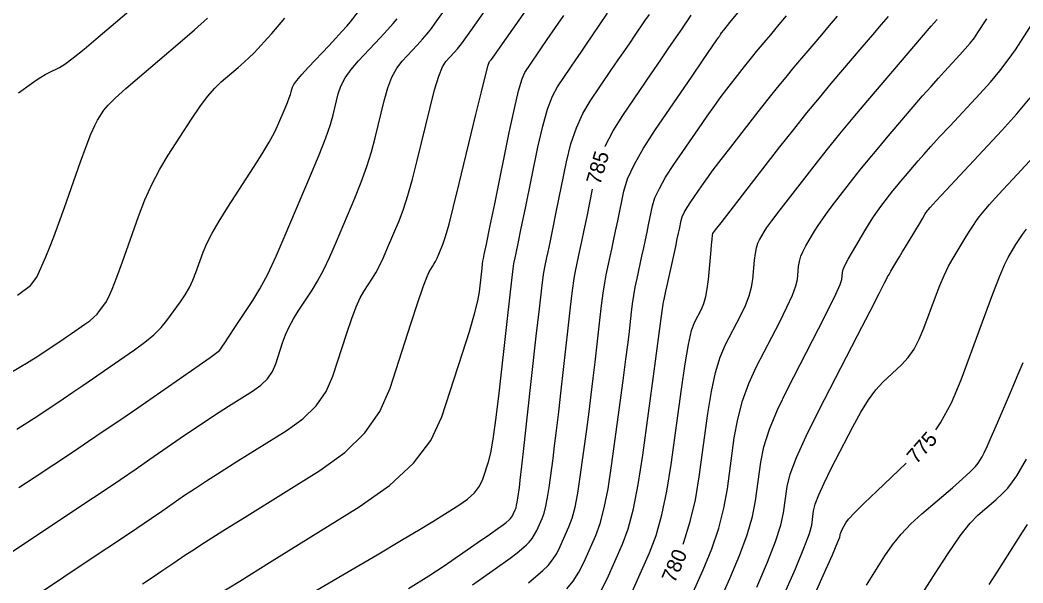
# Model space of a CAD drawing. Extents: x 2082232 to 2083549, y 592624 to 593832.
# Drawn here: x 2082806.93 to 2082854.13, y 593678.59 to 593705.1 of the extents above; entities that cross this region are included whole.
import ezdxf

# ---------------------------------------------------------------- set-up
doc = ezdxf.new("R2010")
doc.units = 0
doc.layers.add('DT_X_Contour_Major', color=7, linetype='Continuous')
doc.layers.add('DT_X_Contour_Minor', color=7, linetype='Continuous')

msp = doc.modelspace()

# ---------------------------------------------------------------- linework, layer by layer
at = {"layer": 'DT_X_Contour_Major'}
for points in [[(2082807.471, 593677.859), (2082810.518, 593679.893), (2082811.568, 593680.595), (2082812.432, 593681.176), (2082813.112, 593681.636), (2082813.606, 593681.975), (2082814.678, 593682.717), (2082815.136, 593683.027), (2082815.707, 593683.4), (2082816.391, 593683.837), (2082817.187, 593684.337), (2082819.46, 593685.755), (2082820.237, 593686.315), (2082820.861, 593686.931), (2082821.334, 593687.603), (2082821.655, 593688.331), (2082822.307, 593690.347), (2082822.541, 593691.038), (2082822.751, 593691.597), (2082822.939, 593692.025), (2082823.104, 593692.323), (2082823.514, 593692.941), (2082823.674, 593693.203), (2082823.846, 593693.529), (2082824.03, 593693.916), (2082824.227, 593694.367), (2082824.768, 593695.65), (2082824.974, 593696.188), (2082825.186, 593696.84), (2082825.402, 593697.604), (2082825.625, 593698.483), (2082826.225, 593700.975), (2082826.44, 593701.813), (2082826.635, 593702.455), (2082826.811, 593702.903), (2082826.967, 593703.156), (2082827.357, 593703.571), (2082827.516, 593703.751), (2082827.701, 593703.982), (2082827.912, 593704.264), (2082828.149, 593704.595), (2082828.816, 593705.547)], [(2082834.464, 593699.148), (2082834.468, 593699.159), (2082834.836, 593699.882), (2082835.294, 593700.612), (2082836.634, 593702.568), (2082837.085, 593703.227), (2082837.435, 593703.739), (2082837.683, 593704.102), (2082837.83, 593704.317), (2082838.086, 593704.693), (2082838.197, 593704.857), (2082838.337, 593705.068), (2082838.507, 593705.326)], [(2082806.813, 593692.14), (2082807.424, 593692.605), (2082807.731, 593692.998), (2082808.144, 593693.953), (2082808.315, 593694.367), (2082808.518, 593694.892), (2082808.755, 593695.53), (2082809.024, 593696.279), (2082809.784, 593698.426), (2082810.048, 593699.152), (2082810.269, 593699.722), (2082810.446, 593700.134), (2082810.582, 593700.388), (2082810.884, 593700.857), (2082811.074, 593701.087), (2082811.414, 593701.426), (2082811.906, 593701.873), (2082812.548, 593702.428), (2082814.464, 593704.054), (2082815.144, 593704.644), (2082815.75, 593705.195)], [(2082838.131, 593680.412), (2082838.172, 593680.516), (2082838.473, 593681.483), (2082838.714, 593682.509), (2082838.896, 593683.594), (2082839.3, 593686.567), (2082839.466, 593687.606), (2082839.659, 593688.494), (2082839.881, 593689.231), (2082840.129, 593689.816), (2082840.83, 593691.175), (2082841.064, 593691.664), (2082841.24, 593692.111), (2082841.358, 593692.516), (2082841.418, 593692.88), (2082841.5, 593693.794), (2082841.538, 593694.112), (2082841.588, 593694.378), (2082841.651, 593694.593), (2082841.726, 593694.757), (2082841.944, 593695.125), (2082842.077, 593695.325), (2082842.313, 593695.65), (2082842.652, 593696.098), (2082843.093, 593696.671), (2082844.408, 593698.365), (2082844.929, 593699.026), (2082845.505, 593699.737), (2082846.137, 593700.499), (2082846.824, 593701.312), (2082848.729, 593703.546), (2082849.356, 593704.281), (2082849.807, 593704.81), (2082850.083, 593705.132)], [(2082828.221, 593678.503), (2082829.287, 593679.251), (2082829.99, 593679.753), (2082830.329, 593680.011), (2082830.747, 593680.372), (2082830.896, 593680.517), (2082831.029, 593680.681), (2082831.147, 593680.864), (2082831.249, 593681.067), (2082831.499, 593681.632), (2082831.59, 593681.881), (2082831.676, 593682.207), (2082831.755, 593682.607), (2082831.828, 593683.083), (2082832.014, 593684.454), (2082832.09, 593685.04), (2082832.18, 593685.772), (2082832.281, 593686.649), (2082832.396, 593687.672), (2082832.718, 593690.591), (2082832.831, 593691.581), (2082832.927, 593692.358), (2082833.007, 593692.924), (2082833.069, 593693.278), (2082833.215, 593693.941), (2082833.281, 593694.247), (2082833.369, 593694.667), (2082833.48, 593695.201), (2082833.613, 593695.85), (2082833.877, 593697.137)], [(2082850.019, 593685.797), (2082850.25, 593686.128), (2082850.763, 593687.077), (2082851.212, 593688.153), (2082852.324, 593691.188), (2082852.705, 593692.213), (2082853.017, 593693.009), (2082853.259, 593693.578), (2082853.431, 593693.919), (2082853.795, 593694.525), (2082853.942, 593694.758), (2082854.111, 593695.003), (2082854.3, 593695.259)], [(2082844.125, 593677.585), (2082844.726, 593678.941), (2082845.156, 593679.92), (2082845.416, 593680.522), (2082845.506, 593680.747), (2082845.52, 593680.845), (2082845.531, 593680.891), (2082845.555, 593680.954), (2082845.592, 593681.036), (2082845.641, 593681.135), (2082845.789, 593681.422), (2082845.922, 593681.596), (2082846.209, 593681.902), (2082846.649, 593682.34), (2082847.244, 593682.91), (2082848.635, 593684.227)]]:
    msp.add_lwpolyline(points, dxfattribs=at)
at = {"layer": 'DT_X_Contour_Minor'}
for points in [[(2082806.863, 593701.672), (2082807.475, 593702.117), (2082807.698, 593702.274), (2082807.91, 593702.412), (2082808.111, 593702.531), (2082808.3, 593702.63), (2082808.788, 593702.871), (2082809.039, 593703.027), (2082809.427, 593703.316), (2082809.952, 593703.736), (2082810.613, 593704.289), (2082812.558, 593705.94)], [(2082806.555, 593680.055), (2082807.432, 593680.636), (2082809.94, 593682.31), (2082810.839, 593682.912), (2082811.656, 593683.464), (2082812.391, 593683.964), (2082813.044, 593684.413), (2082814.675, 593685.543), (2082815.263, 593685.946), (2082815.805, 593686.31), (2082816.299, 593686.634), (2082816.746, 593686.918), (2082817.875, 593687.623), (2082818.261, 593687.901), (2082818.572, 593688.207), (2082818.807, 593688.541), (2082818.966, 593688.903), (2082819.29, 593689.905), (2082819.428, 593690.28), (2082819.596, 593690.654), (2082819.795, 593691.026), (2082820.025, 593691.397), (2082820.68, 593692.385), (2082820.935, 593692.805), (2082821.211, 593693.326), (2082821.506, 593693.945), (2082821.82, 593694.665), (2082822.686, 593696.717), (2082822.989, 593697.472), (2082823.251, 593698.197), (2082823.471, 593698.893), (2082823.648, 593699.559), (2082824.067, 593701.297), (2082824.237, 593701.902), (2082824.435, 593702.415), (2082824.659, 593702.836), (2082824.911, 593703.164), (2082825.618, 593703.917), (2082825.87, 593704.193), (2082826.097, 593704.457), (2082826.299, 593704.708), (2082826.475, 593704.948), (2082826.912, 593705.57)], [(2082806.783, 593685.835), (2082807.293, 593686.156), (2082807.763, 593686.463), (2082808.96, 593687.262), (2082809.418, 593687.57), (2082809.896, 593687.894), (2082810.394, 593688.234), (2082810.911, 593688.591), (2082812.316, 593689.564), (2082812.807, 593689.924), (2082813.225, 593690.276), (2082813.571, 593690.618), (2082813.845, 593690.951), (2082814.479, 593691.827), (2082814.704, 593692.159), (2082814.9, 593692.5), (2082815.069, 593692.849), (2082815.211, 593693.207), (2082815.552, 593694.17), (2082815.721, 593694.574), (2082815.97, 593695.062), (2082816.3, 593695.634), (2082816.71, 593696.29), (2082817.913, 593698.153), (2082818.323, 593698.801), (2082818.652, 593699.35), (2082818.9, 593699.799), (2082819.067, 593700.148), (2082819.403, 593700.945), (2082819.516, 593701.217), (2082819.603, 593701.436), (2082819.663, 593701.601), (2082819.696, 593701.713), (2082819.751, 593701.94), (2082819.814, 593702.062), (2082819.961, 593702.258), (2082820.193, 593702.529), (2082820.509, 593702.874), (2082821.466, 593703.892), (2082821.799, 593704.248), (2082822.078, 593704.555), (2082822.304, 593704.811), (2082822.477, 593705.018), (2082822.867, 593705.501)], [(2082812.692, 593678.541), (2082813.194, 593678.876), (2082813.607, 593679.154), (2082813.932, 593679.374), (2082814.169, 593679.536), (2082814.681, 593679.891), (2082815.01, 593680.107), (2082815.61, 593680.49), (2082816.483, 593681.04), (2082817.628, 593681.756), (2082821.045, 593683.888), (2082822.212, 593684.729), (2082823.151, 593685.655), (2082823.861, 593686.665), (2082824.343, 593687.759), (2082825.324, 593690.789), (2082825.654, 593691.795), (2082825.907, 593692.54), (2082826.083, 593693.025), (2082826.183, 593693.248), (2082826.348, 593693.496), (2082826.412, 593693.601), (2082826.481, 593693.732), (2082826.555, 593693.887), (2082826.634, 593694.068), (2082826.851, 593694.583), (2082826.959, 593694.904), (2082827.12, 593695.482), (2082827.334, 593696.316), (2082827.601, 593697.406), (2082828.383, 593700.654), (2082828.643, 593701.723), (2082828.836, 593702.496), (2082828.963, 593702.97), (2082829.023, 593703.148), (2082829.095, 593703.225), (2082829.161, 593703.31), (2082829.304, 593703.508), (2082829.525, 593703.819), (2082829.823, 593704.243), (2082830.721, 593705.524)], [(2082818.162, 593676.644), (2082822.317, 593679.083), (2082823.738, 593679.919), (2082824.883, 593680.598), (2082825.754, 593681.12), (2082826.351, 593681.485), (2082827.574, 593682.248), (2082827.989, 593682.54), (2082828.315, 593682.841), (2082828.554, 593683.153), (2082828.704, 593683.475), (2082828.986, 593684.348), (2082829.096, 593684.793), (2082829.215, 593685.472), (2082829.342, 593686.385), (2082829.478, 593687.532), (2082829.85, 593690.905), (2082829.975, 593692.024), (2082830.07, 593692.851), (2082830.136, 593693.388), (2082830.173, 593693.633), (2082830.231, 593693.897), (2082830.278, 593694.118), (2082830.374, 593694.584), (2082830.52, 593695.293), (2082830.716, 593696.247), (2082831.304, 593699.115), (2082831.527, 593700.099), (2082831.753, 593700.901), (2082831.983, 593701.519), (2082832.218, 593701.955), (2082832.847, 593702.874), (2082833.087, 593703.226), (2082833.336, 593703.59), (2082833.594, 593703.968), (2082833.86, 593704.358), (2082834.582, 593705.418)], [(2082825.219, 593678.327), (2082826.173, 593678.926), (2082826.89, 593679.402), (2082828.488, 593680.506), (2082829.019, 593680.874), (2082829.415, 593681.152), (2082829.676, 593681.339), (2082829.802, 593681.434), (2082829.957, 593681.569), (2082830.013, 593681.622), (2082830.062, 593681.683), (2082830.106, 593681.751), (2082830.144, 593681.827), (2082830.237, 593682.036), (2082830.271, 593682.129), (2082830.302, 593682.25), (2082830.332, 593682.399), (2082830.359, 593682.576), (2082830.428, 593683.085), (2082830.471, 593683.432), (2082830.547, 593684.094), (2082830.656, 593685.07), (2082830.799, 593686.359), (2082831.225, 593690.215), (2082831.37, 593691.502), (2082831.484, 593692.471), (2082831.568, 593693.122), (2082831.621, 593693.455), (2082831.723, 593693.919), (2082831.779, 593694.183), (2082831.871, 593694.625), (2082832, 593695.247), (2082832.165, 593696.049), (2082832.652, 593698.424), (2082832.858, 593699.271), (2082833.111, 593700.03), (2082833.41, 593700.701), (2082833.756, 593701.284), (2082834.74, 593702.721), (2082835.086, 593703.226), (2082835.386, 593703.664), (2082835.639, 593704.035), (2082835.845, 593704.338), (2082836.334, 593705.056), (2082836.545, 593705.369)], [(2082830.856, 593678.588), (2082831.536, 593679.176), (2082831.779, 593679.412), (2082831.996, 593679.679), (2082832.187, 593679.977), (2082832.353, 593680.307), (2082832.762, 593681.227), (2082832.91, 593681.634), (2082833.049, 593682.163), (2082833.177, 593682.816), (2082833.296, 593683.591), (2082833.6, 593685.823), (2082833.71, 593686.649), (2082833.812, 593687.45), (2082833.906, 593688.229), (2082833.992, 593688.984), (2082834.211, 593690.968), (2082834.292, 593691.659), (2082834.37, 593692.245), (2082834.445, 593692.725), (2082834.518, 593693.101), (2082834.707, 593693.963), (2082834.782, 593694.311), (2082834.866, 593694.708), (2082834.96, 593695.155), (2082835.062, 593695.652), (2082835.347, 593697.042), (2082835.52, 593697.615), (2082835.826, 593698.288), (2082836.263, 593699.064), (2082836.832, 593699.941), (2082838.527, 593702.415), (2082839.084, 593703.228), (2082839.728, 593704.169), (2082839.815, 593704.296), (2082839.838, 593704.33), (2082839.848, 593704.345), (2082839.861, 593704.364), (2082839.876, 593704.387), (2082839.894, 593704.415), (2082839.946, 593704.494), (2082840.053, 593704.629), (2082840.334, 593704.978), (2082840.79, 593705.539)], [(2082806.231, 593688.352), (2082806.969, 593688.783), (2082807.236, 593688.941), (2082807.485, 593689.093), (2082807.716, 593689.238), (2082807.928, 593689.377), (2082808.47, 593689.738), (2082808.677, 593689.877), (2082808.893, 593690.024), (2082809.118, 593690.178), (2082809.352, 593690.339), (2082809.988, 593690.779), (2082810.21, 593690.942), (2082810.399, 593691.101), (2082810.555, 593691.256), (2082810.679, 593691.407), (2082810.966, 593691.803), (2082811.096, 593692.033), (2082811.27, 593692.428), (2082811.489, 593692.987), (2082811.751, 593693.709), (2082812.511, 593695.855), (2082812.812, 593696.639), (2082813.144, 593697.38), (2082813.507, 593698.078), (2082813.901, 593698.734), (2082814.994, 593700.427), (2082815.389, 593701.013), (2082815.756, 593701.504), (2082816.095, 593701.899), (2082816.405, 593702.198), (2082817.193, 593702.867), (2082817.473, 593703.11), (2082817.722, 593703.337), (2082817.941, 593703.548), (2082818.128, 593703.742), (2082818.585, 593704.24), (2082818.789, 593704.47), (2082819.056, 593704.785), (2082819.387, 593705.186)], [(2082806.879, 593683.079), (2082807.597, 593683.549), (2082809.45, 593684.786), (2082810.159, 593685.262), (2082810.899, 593685.764), (2082811.67, 593686.291), (2082812.47, 593686.843), (2082814.644, 593688.349), (2082815.36, 593688.847), (2082815.878, 593689.21), (2082816.197, 593689.44), (2082816.317, 593689.537), (2082816.374, 593689.615), (2082816.432, 593689.7), (2082816.563, 593689.897), (2082816.769, 593690.205), (2082817.048, 593690.626), (2082817.89, 593691.896), (2082818.222, 593692.445), (2082818.586, 593693.139), (2082818.984, 593693.979), (2082819.413, 593694.964), (2082820.603, 593697.784), (2082821.004, 593698.756), (2082821.316, 593699.555), (2082821.539, 593700.182), (2082821.672, 593700.636), (2082821.909, 593701.618), (2082822.034, 593701.992), (2082822.234, 593702.375), (2082822.507, 593702.769), (2082822.855, 593703.173), (2082823.879, 593704.263), (2082824.225, 593704.634), (2082824.494, 593704.931), (2082824.686, 593705.153)], [(2082816.244, 593678.038), (2082817.277, 593678.681), (2082818.675, 593679.553), (2082822.889, 593682.182), (2082824.317, 593683.185), (2082825.442, 593684.224), (2082826.263, 593685.299), (2082826.779, 593686.408), (2082827.753, 593689.415), (2082828.077, 593690.44), (2082828.318, 593691.263), (2082828.476, 593691.882), (2082828.552, 593692.297), (2082828.645, 593693.133), (2082828.676, 593693.411), (2082828.699, 593693.616), (2082828.716, 593693.749), (2082828.725, 593693.81), (2082828.739, 593693.875), (2082828.776, 593694.054), (2082828.877, 593694.542), (2082829.04, 593695.339), (2082829.267, 593696.445), (2082829.956, 593699.806), (2082830.196, 593700.928), (2082830.396, 593701.772), (2082830.557, 593702.338), (2082830.679, 593702.627), (2082830.954, 593703.028), (2082831.08, 593703.212), (2082831.253, 593703.466), (2082831.473, 593703.789), (2082831.74, 593704.181), (2082832.514, 593705.318)], [(2082832.662, 593678.307), (2082832.963, 593678.677), (2082833.228, 593679.09), (2082833.458, 593679.547), (2082834.025, 593680.823), (2082834.23, 593681.386), (2082834.422, 593682.12), (2082834.6, 593683.024), (2082834.765, 593684.099), (2082835.186, 593687.192), (2082835.33, 593688.257), (2082835.445, 593689.129), (2082835.531, 593689.809), (2082835.589, 593690.297), (2082835.705, 593691.344), (2082835.753, 593691.737), (2082835.813, 593692.131), (2082835.884, 593692.527), (2082835.966, 593692.924), (2082836.198, 593693.985), (2082836.283, 593694.375), (2082836.364, 593694.75), (2082836.44, 593695.109), (2082836.511, 593695.454), (2082836.695, 593696.351), (2082836.81, 593696.725), (2082837.016, 593697.173), (2082837.313, 593697.696), (2082837.702, 593698.293), (2082838.859, 593699.983), (2082839.268, 593700.574), (2082839.625, 593701.081), (2082839.931, 593701.503), (2082840.186, 593701.841), (2082840.797, 593702.628), (2082841.018, 593702.911), (2082841.225, 593703.17), (2082841.417, 593703.405), (2082841.594, 593703.616), (2082842.046, 593704.146), (2082842.265, 593704.406), (2082842.582, 593704.789), (2082842.997, 593705.295)], [(2082834.269, 593678.203), (2082834.563, 593678.787), (2082835.287, 593680.418), (2082835.55, 593681.138), (2082835.795, 593682.077), (2082836.023, 593683.233), (2082836.234, 593684.607), (2082836.772, 593688.562), (2082836.95, 593689.865), (2082837.078, 593690.807), (2082837.156, 593691.389), (2082837.185, 593691.61), (2082837.198, 593691.72), (2082837.214, 593691.815), (2082837.256, 593692.018), (2082837.323, 593692.328), (2082837.414, 593692.747), (2082837.69, 593694.007), (2082837.785, 593694.439), (2082837.861, 593694.791), (2082837.92, 593695.063), (2082837.96, 593695.255), (2082838.043, 593695.661), (2082838.095, 593695.829), (2082838.188, 593696.032), (2082838.322, 593696.267), (2082838.497, 593696.537), (2082839.02, 593697.299), (2082839.251, 593697.628), (2082839.555, 593698.04), (2082839.931, 593698.536), (2082840.378, 593699.117), (2082841.668, 593700.778), (2082842.136, 593701.376), (2082842.572, 593701.922), (2082842.977, 593702.418), (2082843.35, 593702.863), (2082844.305, 593703.982), (2082844.665, 593704.407), (2082845.028, 593704.84), (2082845.395, 593705.283)], [(2082835.668, 593678.027), (2082836.55, 593680.013), (2082836.862, 593680.831), (2082837.136, 593681.796), (2082837.374, 593682.906), (2082837.573, 593684.164), (2082838.056, 593687.712), (2082838.23, 593688.906), (2082838.39, 593689.827), (2082838.535, 593690.475), (2082838.665, 593690.851), (2082838.994, 593691.488), (2082839.107, 593691.754), (2082839.199, 593692.074), (2082839.271, 593692.448), (2082839.323, 593692.876), (2082839.433, 593694.09), (2082839.47, 593694.491), (2082839.501, 593694.783), (2082839.524, 593694.967), (2082839.54, 593695.042), (2082839.572, 593695.097), (2082839.666, 593695.222), (2082839.922, 593695.555), (2082840.341, 593696.097), (2082840.922, 593696.846), (2082842.689, 593699.122), (2082843.337, 593699.949), (2082843.956, 593700.723), (2082844.546, 593701.444), (2082845.107, 593702.111), (2082846.563, 593703.819), (2082847.064, 593704.407), (2082847.473, 593704.891), (2082847.792, 593705.27)], [(2082837.878, 593676.508), (2082839.075, 593679.204), (2082839.483, 593680.201), (2082839.81, 593681.17), (2082840.054, 593682.111), (2082840.218, 593683.025), (2082840.544, 593685.423), (2082840.702, 593686.307), (2082840.929, 593687.162), (2082841.226, 593687.987), (2082841.594, 593688.782), (2082842.666, 593690.862), (2082843.021, 593691.574), (2082843.28, 593692.148), (2082843.444, 593692.585), (2082843.513, 593692.884), (2082843.568, 593693.499), (2082843.606, 593693.733), (2082843.675, 593693.973), (2082843.778, 593694.219), (2082843.912, 593694.471), (2082844.316, 593695.153), (2082844.488, 593695.428), (2082844.704, 593695.744), (2082844.963, 593696.1), (2082845.265, 593696.497), (2082846.127, 593697.608), (2082846.469, 593698.041), (2082846.847, 593698.508), (2082847.261, 593699.008), (2082847.712, 593699.541), (2082848.962, 593701.007), (2082849.406, 593701.524), (2082849.8, 593701.976), (2082850.144, 593702.363), (2082850.439, 593702.684), (2082851.157, 593703.455), (2082851.413, 593703.738), (2082851.64, 593704.009), (2082851.838, 593704.268), (2082852.009, 593704.516), (2082852.426, 593705.16)], [(2082838.983, 593675.748), (2082840.338, 593678.799), (2082840.794, 593679.886), (2082841.146, 593680.858), (2082841.395, 593681.714), (2082841.54, 593682.455), (2082841.788, 593684.278), (2082841.937, 593685.008), (2082842.199, 593685.829), (2082842.572, 593686.742), (2082843.058, 593687.747), (2082844.503, 593690.55), (2082844.978, 593691.484), (2082845.321, 593692.185), (2082845.531, 593692.653), (2082845.608, 593692.888), (2082845.636, 593693.204), (2082845.673, 593693.354), (2082845.763, 593693.568), (2082845.905, 593693.845), (2082846.099, 593694.186), (2082846.687, 593695.18), (2082846.899, 593695.531), (2082847.095, 593695.838), (2082847.274, 593696.102), (2082847.436, 593696.322), (2082847.846, 593696.851), (2082848.008, 593697.057), (2082848.188, 593697.279), (2082848.385, 593697.516), (2082848.6, 593697.77), (2082849.194, 593698.467), (2082849.455, 593698.767), (2082849.792, 593699.142), (2082850.206, 593699.594), (2082850.695, 593700.121), (2082852.101, 593701.629), (2082852.601, 593702.182), (2082853.045, 593702.713), (2082853.434, 593703.22), (2082853.767, 593703.704), (2082854.583, 593704.963)], [(2082841.6, 593678.395), (2082842.104, 593679.571), (2082842.483, 593680.545), (2082842.735, 593681.317), (2082842.862, 593681.886), (2082843.032, 593683.134), (2082843.173, 593683.709), (2082843.468, 593684.497), (2082843.918, 593685.498), (2082844.522, 593686.713), (2082846.339, 593690.237), (2082846.935, 593691.394), (2082847.361, 593692.222), (2082847.617, 593692.722), (2082847.703, 593692.892), (2082847.704, 593692.909), (2082847.718, 593692.936), (2082847.758, 593693.007), (2082847.824, 593693.12), (2082847.916, 593693.276), (2082848.196, 593693.75), (2082848.31, 593693.943), (2082848.444, 593694.167), (2082848.596, 593694.421), (2082848.768, 593694.707), (2082849.25, 593695.509), (2082849.41, 593695.774), (2082849.527, 593695.967), (2082849.601, 593696.087), (2082849.632, 593696.135), (2082849.658, 593696.168), (2082849.759, 593696.278), (2082850.043, 593696.583), (2082850.51, 593697.084), (2082851.159, 593697.78), (2082853.134, 593699.897), (2082853.839, 593700.68), (2082854.472, 593701.44)], [(2082842.863, 593677.99), (2082843.415, 593679.256), (2082843.819, 593680.232), (2082844.076, 593680.919), (2082844.184, 593681.316), (2082844.276, 593681.99), (2082844.354, 593682.303), (2082844.518, 593682.738), (2082844.769, 593683.295), (2082845.107, 593683.973), (2082846.124, 593685.945), (2082846.498, 593686.63), (2082846.859, 593687.208), (2082847.205, 593687.679), (2082847.539, 593688.041), (2082848.409, 593688.865), (2082848.72, 593689.205), (2082849, 593689.605), (2082849.249, 593690.067), (2082849.467, 593690.589), (2082850.007, 593692.064), (2082850.211, 593692.593), (2082850.418, 593693.072), (2082850.628, 593693.502), (2082850.841, 593693.883), (2082851.412, 593694.833), (2082851.614, 593695.162), (2082851.791, 593695.439), (2082851.943, 593695.661), (2082852.071, 593695.831), (2082852.379, 593696.212), (2082852.545, 593696.406), (2082852.812, 593696.705), (2082853.18, 593697.106), (2082853.649, 593697.612), (2082855.035, 593699.097)], [(2082846.756, 593678.479), (2082847.633, 593679.873), (2082847.988, 593680.388), (2082848.396, 593680.888), (2082848.856, 593681.372), (2082849.368, 593681.841), (2082850.803, 593683.072), (2082851.283, 593683.49), (2082851.645, 593683.822), (2082851.889, 593684.068), (2082852.017, 593684.227), (2082852.199, 593684.537), (2082852.293, 593684.717), (2082852.437, 593685.023), (2082852.63, 593685.455), (2082852.874, 593686.014), (2082853.592, 593687.674), (2082853.86, 593688.31), (2082854.128, 593688.971)], [(2082847.991, 593675.862), (2082849.926, 593678.936), (2082850.601, 593679.979), (2082851.172, 593680.801), (2082851.642, 593681.402), (2082852.009, 593681.783), (2082852.851, 593682.505), (2082853.149, 593682.779), (2082853.412, 593683.059), (2082853.639, 593683.345), (2082853.831, 593683.638), (2082854.295, 593684.425)], [(2082852.539, 593678.522), (2082852.913, 593679.102), (2082853.799, 593680.51), (2082854.101, 593680.982), (2082854.344, 593681.342)]]:
    msp.add_lwpolyline(points, dxfattribs=at)

# ---------------------------------------------------------------- texts
at = {"layer": 'DT_X_Contour_Major'}
for s, rotation, p in [('785', 73.7445, (2082834.228, 593697.302)), ('775', 48.6044, (2082849.115, 593684.153)), ('780', 67.0077, (2082837.738, 593678.546))]:
    msp.add_text(s, height=0.7, rotation=rotation, dxfattribs=at).set_placement(p)

doc.saveas('drawing.dxf')
